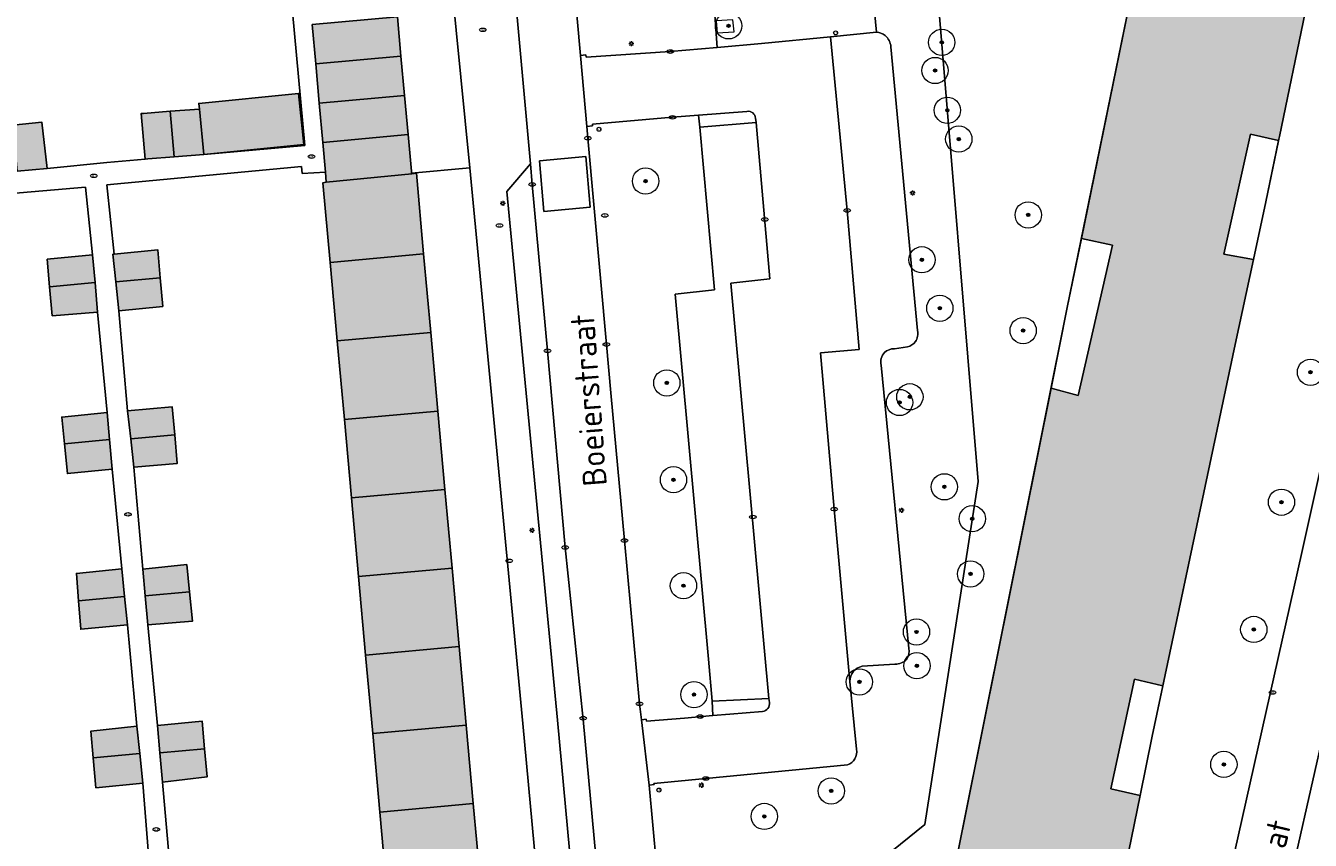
# Model space of a CAD drawing. Header units: metres. Extents: x 125349 to 128236, y 501602 to 503797.
# Tile 349 of 656: x 126629 to 126726, y 502620 to 502682. Entities that reach past the tile are written whole.
import ezdxf
from ezdxf.enums import TextEntityAlignment as Align

# ---------------------------------------------------------------- set-up
doc = ezdxf.new("R2010")
doc.units = ezdxf.units.M
doc.layers.get('0').update_dxf_attribs({"linetype": 'CONTINUOUS'})
for name, color, linetype, lineweight in [('B-WE-GK-BESCHOEIING-G', 130, 'GK-BESCHOEIING-SO', 18), ('B-WE-GR-BEPLANTING_CULTUUR_BOSPLANTSOEN-GV', 90, 'CONTINUOUS', 18), ('B-WE-GR-BEPLANTING_CULTUUR_HEESTERS-GV', 90, 'CONTINUOUS', 18), ('B-WE-GR-BOOM-S-500', 90, 'CONTINUOUS', 18), ('B-WE-GR-GROENVOORZIENING-GV', 80, 'CONTINUOUS', 18), ('B-WE-IE-MEUBILAIR-S', 7, 'CONTINUOUS', 18), ('B-WE-IE-MEUBILAIR_WEGMEUBILAIR-GV', 7, 'CONTINUOUS', 18), ('B-WE-OG-TERREIN_BEGROEID-GV', 7, 'CONTINUOUS', 18), ('B-WE-OG-TERREIN_ERF-GV', 7, 'CONTINUOUS', 18), ('B-WE-OG-TOPOGRAFIE-T18', 10, 'CONTINUOUS', 18), ('B-WE-OG-WATER_SLOOT-GV', 120, 'CONTINUOUS', 18), ('B-WE-VH-OPENVERHARDING-GV', 90, 'CONTINUOUS', 18), ('B-WE-VH-OPENVERHARDING_BETONSTRAATSTEEN-GV', 90, 'CONTINUOUS', 18), ('V-WE-OG-BEBOUWING_TE AMOVEREN-G', 7, 'CONTINUOUS', 25), ('V-WE-OG-BEBOUWING_TE AMOVEREN-V', 253, 'CONTINUOUS', 18)]:
    doc.layers.add(name, color=color, linetype=linetype, lineweight=lineweight)
doc.layers.add('B-WE-OG-WATER_SLOOT-V', color=7, linetype='CONTINUOUS', lineweight=18, true_color=0x73e9ff)
doc.styles.add('NLCS-ISO', font='NLCS-ISO.ttf')
doc.styles.add('NLCS-ISO-M1000-T18', font='NLCS-ISO.ttf', dxfattribs={"height": 1.8})
doc.linetypes.add('GK-BESCHOEIING-SO', pattern='A,18,-3,[1,NLCS.SHX,S=0.6,R=0,X=0,Y=0],-3', length=24)

# ---------------------------------------------------------------- blocks, each defined once
blk = doc.blocks.new('SIE-MEUBILAIR_PAAL_LICHTMAST-SO')
for points in [[(-0.62, 0), (-1, 0)], [(-0.71, 0.71), (-0.44, 0.44)], [(0, 1), (0, 0.62)], [(0.44, 0.44), (0.71, 0.71)], [(1, 0), (0.62, 0)], [(-0.71, -0.71), (-0.44, -0.44)], [(0, -0.62), (0, -1)], [(0.44, -0.44), (0.71, -0.71)]]:
    blk.add_lwpolyline(points)
blk.add_circle((0, 0), 0.5)
blk = doc.blocks.new('SIE-MEUBILAIR_PAAL_AFSLUITPAAL-SO')
blk.add_circle((0, 0), 0.75)
at = {"style": 'NLCS-ISO'}
blk.add_text('af', height=0.75, dxfattribs=at).set_placement((0, 0.05), align=Align.MIDDLE_CENTER)
blk = doc.blocks.new('SIE-MEUBILAIR_PAAL_VERKEERSBORD-SO')
blk.add_circle((0, 0), 0.75)
at = {"style": 'NLCS-ISO'}
blk.add_text('vb', height=0.75, dxfattribs=at).set_placement((0, 0.07), align=Align.MIDDLE_CENTER)
blk = doc.blocks.new('SIE-MEUBILAIR_PUT_KOLK-SO')
blk.add_ellipse((0, 0), major_axis=(1.25, 0), ratio=0.54)
at = {"style": 'NLCS-ISO'}
blk.add_text('klk', height=0.75, dxfattribs=at).set_placement((0.03, 0), align=Align.MIDDLE_CENTER)
blk = doc.blocks.new('SIE-MEUBILAIR_PUT_GASPUT-SO')
blk.add_ellipse((0, 0), major_axis=(1.25, 0), ratio=0.54)
at = {"style": 'NLCS-ISO'}
blk.add_text('gas ', height=0.75, dxfattribs=at).set_placement((0.53, 0.16), align=Align.MIDDLE_CENTER)
blk = doc.blocks.new('SIE-MEUBILAIR_PUT_RIOOLPUT-SO')
blk.add_ellipse((0, 0), major_axis=(1.25, 0), ratio=0.54)
at = {"style": 'NLCS-ISO'}
blk.add_text('ri', height=0.75, dxfattribs=at).set_placement((-0.04, 0.07), align=Align.MIDDLE_CENTER)
blk = doc.blocks.new('SIE-MEUBILAIR_PUT_BRANDKRAAN-SO')
blk.add_ellipse((0, 0), major_axis=(1.25, 0), ratio=0.54)
at = {"style": 'NLCS-ISO'}
blk.add_text('bk', height=0.75, dxfattribs=at).set_placement((0.03, 0), align=Align.MIDDLE_CENTER)
blk = doc.blocks.new('SGR-BOOM_01-SO')
at = {"linetype": 'ByBlock', "lineweight": 18}
h = blk.add_hatch(color=0, dxfattribs=at)
h.dxf.hatch_style = 1
edge = h.paths.add_edge_path()
edge.add_arc((0, 0), 0.25, 0, 360)
at = {"color": 0, "linetype": 'ByBlock', "lineweight": 18}
for radius in [2, 0.25]:
    blk.add_circle((0, 0), radius, dxfattribs=at)

msp = doc.modelspace()

# ---------------------------------------------------------------- hatches: boundary and pattern name
at = {"layer": 'B-WE-OG-WATER_SLOOT-V'}
h = msp.add_hatch(color=256, dxfattribs=at)
edge = h.paths.add_edge_path()
edge.add_line((126721.048, 502725.601), (126720.6, 502723.542))
edge.add_line((126720.6, 502723.542), (126719.627, 502718.774))
edge.add_line((126719.627, 502718.774), (126721.95, 502718.24))
edge.add_line((126721.95, 502718.24), (126720.16, 502709.67))
edge.add_line((126720.16, 502709.67), (126717.866, 502710.138))
edge.add_line((126717.866, 502710.138), (126716.54, 502703.64))
edge.add_line((126716.54, 502703.64), (126712.796, 502685.021))
edge.add_line((126712.796, 502685.021), (126708.921, 502666.122))
edge.add_line((126708.921, 502666.122), (126711.29, 502665.61))
edge.add_line((126711.29, 502665.61), (126708.67, 502654.16))
edge.add_line((126708.67, 502654.16), (126706.616, 502654.742))
edge.add_line((126706.616, 502654.742), (126698.314, 502613.332))
edge.add_line((126698.314, 502613.332), (126695.926, 502601.153))
edge.add_line((126695.926, 502601.153), (126695.289, 502597.59))
edge.add_line((126695.289, 502597.59), (126694.378, 502593.801))
edge.add_line((126694.378, 502593.801), (126692.892, 502586.584))
edge.add_line((126692.892, 502586.584), (126694.89, 502586.15))
edge.add_line((126694.89, 502586.15), (126693.1, 502577.58))
edge.add_line((126693.1, 502577.58), (126691.11, 502577.934))
edge.add_line((126691.11, 502577.934), (126689.147, 502568.403))
edge.add_line((126689.147, 502568.403), (126694.479, 502568.448))
edge.add_line((126694.479, 502568.448), (126696.429, 502568.465))
edge.add_line((126696.429, 502568.465), (126701.893, 502568.511))
edge.add_line((126701.893, 502568.511), (126703.648, 502576.991))
edge.add_line((126703.648, 502576.991), (126705.615, 502586.492))
edge.add_line((126705.615, 502586.492), (126709.119, 502602.717))
edge.add_line((126709.119, 502602.717), (126710.353, 502608.743))
edge.add_line((126710.353, 502608.743), (126710.521, 502609.666))
edge.add_line((126710.521, 502609.666), (126711.314, 502613.391))
edge.add_line((126711.314, 502613.391), (126711.372, 502613.857))
edge.add_line((126711.372, 502613.857), (126711.637, 502615.184))
edge.add_line((126711.637, 502615.184), (126713.383, 502623.725))
edge.add_line((126713.383, 502623.725), (126711.16, 502624.23))
edge.add_line((126711.16, 502624.23), (126712.97, 502632.59))
edge.add_line((126712.97, 502632.59), (126715.119, 502632.08))
edge.add_line((126715.119, 502632.08), (126718.055, 502645.95))
edge.add_line((126718.055, 502645.95), (126720.616, 502658.044))
edge.add_line((126720.616, 502658.044), (126722.007, 502664.512))
edge.add_line((126722.007, 502664.512), (126719.75, 502664.94))
edge.add_line((126719.75, 502664.94), (126721.79, 502674.07))
edge.add_line((126721.79, 502674.07), (126723.924, 502673.586))
edge.add_line((126723.924, 502673.586), (126723.988, 502673.894))
edge.add_line((126723.988, 502673.894), (126725.944, 502683.308))
edge.add_line((126725.944, 502683.308), (126726.71, 502687.08))
edge.add_line((126726.71, 502687.08), (126728.867, 502697.831))
edge.add_line((126728.867, 502697.831), (126730.036, 502703.147))
edge.add_line((126730.036, 502703.147), (126733.197, 502718.169))
edge.add_line((126733.197, 502718.169), (126735.025, 502726.855))
edge.add_line((126735.025, 502726.855), (126735.772, 502730.903))
edge.add_line((126735.772, 502730.903), (126735.84, 502731.27))
edge.add_line((126735.84, 502731.27), (126736.582, 502734.692))
edge.add_line((126736.582, 502734.692), (126748.107, 502743.538))
edge.add_line((126748.107, 502743.538), (126755.346, 502744.947))
edge.add_line((126755.346, 502744.947), (126756.488, 502746.514))
edge.add_line((126756.488, 502746.514), (126756.408, 502747.227))
edge.add_line((126756.408, 502747.227), (126754.982, 502748.498))
edge.add_line((126754.982, 502748.498), (126747.239, 502747.544))
edge.add_line((126747.239, 502747.544), (126745.51, 502750))
edge.add_line((126745.51, 502750), (126742.958, 502753.626))
edge.add_line((126742.958, 502753.626), (126741.642, 502755.31))
edge.add_line((126741.642, 502755.31), (126741.848, 502765.585))
edge.add_line((126741.848, 502765.585), (126739.322, 502772.93))
edge.add_line((126739.322, 502772.93), (126738.812, 502774.414))
edge.add_line((126738.812, 502774.414), (126735.246, 502784.556))
edge.add_line((126735.246, 502784.556), (126734.924, 502784.332))
edge.add_line((126734.924, 502784.332), (126734.59, 502784.92))
edge.add_line((126734.59, 502784.92), (126733.005, 502786.001))
edge.add_line((126733.005, 502786.001), (126732.969, 502786.007))
edge.add_line((126732.969, 502786.007), (126730.368, 502785.732))
edge.add_line((126730.368, 502785.732), (126730.758, 502784.828))
edge.add_line((126730.758, 502784.828), (126730.551, 502784.738))
edge.add_line((126730.551, 502784.738), (126730.29, 502785.342))
edge.add_line((126730.29, 502785.342), (126727.247, 502784.118))
edge.add_line((126727.247, 502784.118), (126727.471, 502783.482))
edge.add_line((126727.471, 502783.482), (126727.192, 502783.367))
edge.add_line((126727.192, 502783.367), (126726.853, 502784.32))
edge.add_line((126726.853, 502784.32), (126721.424, 502781.729))
edge.add_line((126721.424, 502781.729), (126716.856, 502780.129))
edge.add_line((126716.856, 502780.129), (126696.57, 502772.348))
edge.add_line((126696.57, 502772.348), (126641.156, 502750))
edge.add_line((126641.156, 502750), (126617.566, 502740.478))
edge.add_line((126617.566, 502740.478), (126605.788, 502735.704))
edge.add_line((126605.788, 502735.704), (126590.215, 502729.323))
edge.add_line((126590.215, 502729.323), (126547.234, 502711.995))
edge.add_line((126547.234, 502711.995), (126546.9, 502711.42))
edge.add_line((126546.9, 502711.42), (126546.39, 502710.542))
edge.add_line((126546.39, 502710.542), (126547.47, 502708.146))
edge.add_line((126547.47, 502708.146), (126548.771, 502707.671))
edge.add_line((126548.771, 502707.671), (126553.798, 502709.85))
edge.add_line((126553.798, 502709.85), (126575.321, 502718.987))
edge.add_line((126575.321, 502718.987), (126646.394, 502747.541))
edge.add_line((126646.394, 502747.541), (126652.607, 502750))
edge.add_line((126652.607, 502750), (126675.17, 502758.93))
edge.add_line((126675.17, 502758.93), (126697.168, 502767.741))
edge.add_line((126697.168, 502767.741), (126713.045, 502773.758))
edge.add_line((126713.045, 502773.758), (126714.045, 502774.109))
edge.add_line((126714.045, 502774.109), (126715.844, 502774.611))
edge.add_line((126715.844, 502774.611), (126717.343, 502774.963))
edge.add_line((126717.343, 502774.963), (126718.343, 502775.114))
edge.add_line((126718.343, 502775.114), (126720.143, 502775.316))
edge.add_line((126720.143, 502775.316), (126721.892, 502775.468))
edge.add_line((126721.892, 502775.468), (126722.692, 502775.419))
edge.add_line((126722.692, 502775.419), (126723.492, 502775.32))
edge.add_line((126723.492, 502775.32), (126724.342, 502775.221))
edge.add_line((126724.342, 502775.221), (126724.842, 502775.122))
edge.add_line((126724.842, 502775.122), (126725.242, 502774.922))
edge.add_line((126725.242, 502774.922), (126725.893, 502774.623))
edge.add_line((126725.893, 502774.623), (126726.193, 502774.373))
edge.add_line((126726.193, 502774.373), (126726.465, 502773.999))
edge.add_line((126726.465, 502773.999), (126729.223, 502768.348))
edge.add_arc((126725.798, 502766.654), 3.821, -17.60745, 26.31569, ccw=False)
edge.add_line((126729.44, 502765.498), (126727.698, 502757.159))
edge.add_line((126727.698, 502757.159), (126726.25, 502750))
edge.add_line((126726.25, 502750), (126725.74, 502747.48))
edge.add_line((126725.74, 502747.48), (126724.27, 502740.627))
edge.add_line((126724.27, 502740.627), (126723.651, 502737.126))
edge.add_line((126723.651, 502737.126), (126723.136, 502734.212))
edge.add_line((126723.136, 502734.212), (126723.089, 502733.932))
edge.add_line((126723.089, 502733.932), (126723.03, 502733.578))
edge.add_line((126723.03, 502733.578), (126722.459, 502730.18))
edge.add_line((126722.459, 502730.18), (126721.981, 502729.896))
edge.add_line((126721.981, 502729.896), (126721.919, 502729.611))
edge.add_line((126721.919, 502729.611), (126721.048, 502725.601))
at = {"layer": 'V-WE-OG-BEBOUWING_TE AMOVEREN-V', "transparency": 33554483}
for points in [[(126656.912, 502682.985), (126650.436, 502682.4), (126650.702, 502679.412), (126657.185, 502679.998)], [(126657.458, 502677.01), (126657.185, 502679.998), (126650.702, 502679.412), (126650.967, 502676.424)], [(126641.853, 502675.975), (126642.198, 502672.519), (126649.792, 502673.277), (126649.404, 502677.159), (126641.81, 502676.401)], [(126657.458, 502677.01), (126650.967, 502676.424), (126651.233, 502673.436), (126657.73, 502674.023)], [(126639.633, 502675.801), (126637.596, 502675.642), (126637.417, 502675.625), (126637.734, 502672.168), (126637.941, 502672.187), (126639.95, 502672.344)], [(126639.95, 502672.344), (126642.198, 502672.519), (126641.853, 502675.975), (126639.633, 502675.801)], [(126627.68, 502674.74), (126627.999, 502671.256), (126630.278, 502671.458), (126629.884, 502674.964)], [(126657.997, 502671.1), (126657.985, 502671.233), (126657.73, 502674.023), (126651.233, 502673.436), (126651.435, 502671.167), (126651.502, 502670.41), (126658.003, 502671.035)], [(126658.909, 502664.941), (126658.354, 502671.084), (126658.003, 502671.035), (126651.502, 502670.41), (126651.252, 502670.361), (126651.799, 502664.3)], [(126633.733, 502664.877), (126630.283, 502664.54), (126630.47, 502662.445), (126633.92, 502662.761)], [(126635.374, 502664.93), (126635.283, 502664.921), (126635.495, 502662.828), (126638.874, 502663.133), (126638.684, 502665.258)], [(126658.909, 502664.941), (126651.799, 502664.3), (126652.339, 502658.324), (126659.448, 502658.966)], [(126634.118, 502660.525), (126633.92, 502662.761), (126630.47, 502662.445), (126630.668, 502660.238)], [(126635.718, 502660.619), (126639.069, 502660.957), (126638.874, 502663.133), (126635.495, 502662.828)], [(126659.987, 502652.99), (126659.448, 502658.966), (126652.339, 502658.324), (126652.879, 502652.348)], [(126639.983, 502651.184), (126639.793, 502653.304), (126636.392, 502653.017), (126636.633, 502650.882)], [(126653.418, 502646.373), (126660.527, 502647.014), (126659.987, 502652.99), (126652.879, 502652.348)], [(126634.841, 502652.872), (126631.39, 502652.535), (126631.596, 502650.497), (126635.026, 502650.812)], [(126639.983, 502651.184), (126636.633, 502650.882), (126636.877, 502648.715), (126640.178, 502649.002)], [(126635.026, 502650.812), (126631.596, 502650.497), (126631.825, 502648.234), (126635.227, 502648.571)], [(126653.418, 502646.373), (126653.958, 502640.397), (126661.066, 502641.039), (126660.527, 502647.014)], [(126637.734, 502638.933), (126641.11, 502639.237), (126640.901, 502641.299), (126637.55, 502640.962)], [(126632.663, 502638.545), (126636.166, 502638.866), (126635.95, 502640.968), (126632.499, 502640.631)], [(126661.066, 502641.039), (126653.958, 502640.397), (126654.497, 502634.421), (126661.605, 502635.063)], [(126636.166, 502638.866), (126632.663, 502638.545), (126632.834, 502636.38), (126636.386, 502636.716)], [(126637.734, 502638.933), (126637.936, 502636.711), (126641.337, 502636.998), (126641.11, 502639.237)], [(126655.037, 502628.446), (126662.145, 502629.087), (126661.605, 502635.063), (126654.497, 502634.421)], [(126637.318, 502626.922), (126637.109, 502629.014), (126633.608, 502628.627), (126633.79, 502626.598)], [(126642.251, 502627.292), (126642.06, 502629.395), (126638.659, 502629.058), (126638.845, 502626.984)], [(126655.577, 502622.47), (126662.684, 502623.112), (126662.145, 502629.087), (126655.037, 502628.446)], [(126637.318, 502626.922), (126633.79, 502626.598), (126633.993, 502624.325), (126637.544, 502624.662)], [(126642.251, 502627.292), (126638.845, 502626.984), (126639.044, 502624.756), (126642.446, 502625.143)], [(126663.223, 502617.136), (126662.684, 502623.112), (126655.577, 502622.47), (126656.116, 502616.494)]]:
    msp.add_hatch(color=256, dxfattribs=at).paths.add_polyline_path(points)

# ---------------------------------------------------------------- linework, layer by layer
at = {"layer": 'B-WE-GK-BESCHOEIING-G', "flags": 128}
for points in [[(126689.147, 502568.403), (126694.378, 502593.801), (126695.289, 502597.59), (126695.926, 502601.153), (126698.314, 502613.332), (126707.842, 502660.859), (126712.796, 502685.021), (126716.54, 502703.64), (126720.6, 502723.542), (126721.981, 502729.896)], [(126725.944, 502683.308), (126722.954, 502668.918), (126720.616, 502658.044), (126718.055, 502645.95), (126714.308, 502628.251), (126711.637, 502615.184), (126711.372, 502613.857), (126711.314, 502613.391)]]:
    msp.add_lwpolyline(points, dxfattribs=at)
at = {"layer": 'B-WE-GR-BEPLANTING_CULTUUR_BOSPLANTSOEN-GV', "flags": 128}
for points in [[(126679.048, 502613.61), (126685.145, 502614.934), (126688.432, 502616.109), (126690.272, 502616.063), (126697.02, 502621.523), (126701.068, 502647.623), (126697.96, 502685.198), (126697.238, 502685.132), (126697.427, 502683.768), (126694.918, 502683.493), (126694.738, 502684.9), (126694.738, 502684.903), (126693.072, 502684.751), (126693.343, 502681.825)], [(126694.438, 502680.709), (126696.46, 502659.113)], [(126695.703, 502657.866), (126694.703, 502657.729)], [(126693.696, 502656.482), (126695.801, 502634.923)], [(126694.75, 502633.734), (126692.242, 502633.561)], [(126691.323, 502632.418), (126691.815, 502627.25)], [(126691.132, 502626.059), (126680.37, 502625.028), (126676.418, 502624.654), (126676.428, 502624.558), (126676.046, 502624.526), (126676.891, 502615.395), (126679.048, 502613.61)]]:
    msp.add_lwpolyline(points, dxfattribs=at)
at = {"layer": 'B-WE-GR-BEPLANTING_CULTUUR_BOSPLANTSOEN-GV'}
for points in [[(126693.343, 502681.825, -0.141982), (126693.992, 502681.567)], [(126693.992, 502681.567, -0.207208), (126694.438, 502680.709)], [(126696.46, 502659.113, -0.211649), (126696.304, 502658.272)], [(126696.304, 502658.272, -0.153735), (126695.703, 502657.866)], [(126693.952, 502657.44, 0.26322), (126693.696, 502656.482)], [(126694.703, 502657.729, 0.198251), (126693.952, 502657.44)], [(126695.801, 502634.923, -0.205805), (126695.648, 502634.112)], [(126692.242, 502633.561, 0.357896), (126691.323, 502632.418)], [(126695.648, 502634.112, -0.240964), (126694.75, 502633.734)], [(126691.815, 502627.25, -0.388562), (126691.132, 502626.059)]]:
    msp.add_lwpolyline(points, format="xyb", dxfattribs=at)
at = {"layer": 'B-WE-GR-BEPLANTING_CULTUUR_HEESTERS-GV', "flags": 128}
for points in [[(126681.236, 502680.663), (126681.024, 502683.463), (126679.08, 502683.339), (126678.541, 502689.225), (126670.067, 502688.521), (126670.832, 502680.052), (126671.237, 502680.087), (126671.255, 502679.921), (126677.665, 502680.346)], [(126680.852, 502630.911), (126680.562, 502634.098), (126678.033, 502661.886), (126681.014, 502662.201), (126679.912, 502674.597), (126679.805, 502675.501), (126677.83, 502675.343), (126671.744, 502674.814), (126671.756, 502674.692), (126671.321, 502674.644), (126671.401, 502673.762), (126672.802, 502658.063), (126673.143, 502654.379), (126674.185, 502643.129), (126675.319, 502630.708), (126675.462, 502629.492), (126675.84, 502629.533), (126675.857, 502629.398), (126678.747, 502629.628), (126680.893, 502629.82)]]:
    msp.add_lwpolyline(points, close=True, dxfattribs=at)
at = {"layer": 'B-WE-GR-GROENVOORZIENING-GV', "flags": 128}
for points in [[(126722.007, 502664.512), (126722.954, 502668.918), (126723.924, 502673.586), (126721.79, 502674.07), (126719.75, 502664.94)], [(126708.921, 502666.122), (126707.842, 502660.859), (126706.616, 502654.742), (126708.67, 502654.16), (126711.29, 502665.61)], [(126713.383, 502623.725), (126714.308, 502628.251), (126715.119, 502632.08), (126712.97, 502632.59), (126711.16, 502624.23)]]:
    msp.add_lwpolyline(points, close=True, dxfattribs=at)
at = {"layer": 'B-WE-IE-MEUBILAIR_WEGMEUBILAIR-GV', "flags": 128}
msp.add_lwpolyline([(126682.432, 502682.768), (126681.163, 502682.68), (126681.24, 502681.763), (126682.509, 502681.851)], close=True, dxfattribs=at)
at = {"layer": 'B-WE-OG-TERREIN_BEGROEID-GV', "flags": 128}
for points in [[(126726.71, 502687.08), (126725.944, 502683.308), (126723.988, 502673.894), (126723.924, 502673.586), (126722.954, 502668.918), (126722.007, 502664.512), (126720.616, 502658.044), (126718.055, 502645.95), (126715.119, 502632.08), (126714.308, 502628.251), (126713.383, 502623.725), (126711.637, 502615.184), (126711.372, 502613.857), (126711.314, 502613.391), (126710.521, 502609.666), (126711.628, 502609.449), (126712.833, 502609.212), (126712.958, 502609.546), (126713.809, 502609.89), (126718.164, 502608.937), (126718.488, 502610.362), (126719.667, 502615.296), (126725.683, 502642.211), (126734.59, 502682.278)], [(126697.96, 502685.198), (126701.068, 502647.623), (126697.02, 502621.523), (126690.272, 502616.063)], [(126698.314, 502613.332), (126706.616, 502654.742), (126707.842, 502660.859), (126708.921, 502666.122), (126712.796, 502685.021)]]:
    msp.add_lwpolyline(points, dxfattribs=at)
at = {"layer": 'B-WE-OG-TERREIN_ERF-GV', "flags": 128}
msp.add_lwpolyline([(126637.596, 502675.642), (126639.633, 502675.801), (126641.853, 502675.975), (126642.198, 502672.519), (126649.87, 502673.204), (126647.657, 502697.144), (126606.102, 502693.363), (126604.414, 502692.263), (126603.9, 502690.815), (126605.85, 502669.336), (126613.901, 502670.067), (126613.778, 502671.768), (126613.605, 502673.421), (126615.731, 502673.631), (126617.963, 502673.852), (126618.309, 502670.497), (126625.97, 502671.076), (126625.626, 502674.531), (126627.68, 502674.74), (126629.884, 502674.964), (126630.278, 502671.458), (126634.808, 502671.897), (126637.734, 502672.168), (126637.417, 502675.625)], close=True, dxfattribs=at)
for points in [[(126647.657, 502697.144), (126649.87, 502673.204), (126642.198, 502672.519), (126639.95, 502672.344), (126637.941, 502672.187), (126637.734, 502672.168), (126634.808, 502671.897), (126630.278, 502671.458), (126627.999, 502671.256)], [(126639.718, 502617.254), (126639.044, 502624.756), (126638.845, 502626.984), (126638.659, 502629.058), (126637.936, 502636.711), (126637.734, 502638.933), (126637.55, 502640.962), (126636.877, 502648.715), (126636.633, 502650.882), (126636.392, 502653.017), (126635.718, 502660.619), (126635.495, 502662.828), (126635.283, 502664.921), (126635.374, 502664.93), (126634.808, 502670.216), (126649.613, 502671.606), (126649.661, 502671.056), (126651.435, 502671.167), (126651.233, 502673.436), (126650.967, 502676.424), (126650.702, 502679.412), (126650.436, 502682.4)], [(126656.116, 502616.494), (126655.577, 502622.47), (126655.037, 502628.446), (126654.497, 502634.421), (126653.958, 502640.397), (126653.418, 502646.373), (126652.879, 502652.348), (126652.339, 502658.324), (126651.799, 502664.3), (126651.252, 502670.361), (126651.502, 502670.41), (126651.435, 502671.167), (126649.661, 502671.056), (126649.613, 502671.606), (126634.808, 502670.216), (126635.374, 502664.93), (126638.684, 502665.258), (126638.874, 502663.133), (126639.069, 502660.957), (126635.718, 502660.619), (126636.392, 502653.017), (126639.793, 502653.304), (126639.983, 502651.184), (126640.178, 502649.002), (126636.877, 502648.715), (126637.55, 502640.962), (126640.901, 502641.299), (126641.11, 502639.237), (126641.337, 502636.998), (126637.936, 502636.711), (126638.659, 502629.058), (126642.06, 502629.395), (126642.251, 502627.292), (126642.446, 502625.143), (126639.044, 502624.756), (126639.718, 502617.254)], [(126669.303, 502598.176), (126666.443, 502629.199), (126662.423, 502671.5), (126657.997, 502671.1), (126658.003, 502671.035), (126658.354, 502671.084), (126658.909, 502664.941), (126659.448, 502658.966), (126659.987, 502652.99), (126660.527, 502647.014), (126661.066, 502641.039), (126661.605, 502635.063), (126662.145, 502629.087), (126662.684, 502623.112), (126663.223, 502617.136)], [(126606.012, 502667.687), (126633.201, 502670.029), (126633.733, 502664.877), (126633.92, 502662.761), (126634.118, 502660.525), (126634.841, 502652.872), (126635.026, 502650.812), (126635.227, 502648.571), (126635.95, 502640.968), (126636.166, 502638.866), (126636.386, 502636.716), (126637.109, 502629.014), (126637.318, 502626.922), (126637.544, 502624.662), (126638.167, 502617.009), (126638.371, 502614.968), (126638.602, 502612.658), (126639.276, 502605.055), (126639.487, 502603.02), (126639.712, 502600.853), (126640.193, 502595.501), (126612.93, 502593.008)], [(126638.167, 502617.009), (126637.544, 502624.662), (126633.993, 502624.325), (126633.79, 502626.598), (126633.608, 502628.627), (126637.109, 502629.014), (126636.386, 502636.716), (126632.834, 502636.38), (126632.663, 502638.545), (126632.499, 502640.631), (126635.95, 502640.968), (126635.227, 502648.571), (126631.825, 502648.234), (126631.596, 502650.497), (126631.39, 502652.535), (126634.841, 502652.872), (126634.118, 502660.525), (126630.668, 502660.238), (126630.47, 502662.445), (126630.283, 502664.54), (126633.733, 502664.877), (126633.201, 502670.029), (126606.012, 502667.687)]]:
    msp.add_lwpolyline(points, dxfattribs=at)
at = {"layer": 'B-WE-OG-WATER_SLOOT-GV', "flags": 128}
for points in [[(126712.796, 502685.021), (126708.921, 502666.122), (126711.29, 502665.61), (126708.67, 502654.16), (126706.616, 502654.742), (126698.314, 502613.332)], [(126711.637, 502615.184), (126713.383, 502623.725), (126711.16, 502624.23), (126712.97, 502632.59), (126715.119, 502632.08), (126718.055, 502645.95), (126720.616, 502658.044), (126722.007, 502664.512), (126719.75, 502664.94), (126721.79, 502674.07), (126723.924, 502673.586), (126723.988, 502673.894), (126725.944, 502683.308)]]:
    msp.add_lwpolyline(points, dxfattribs=at)
at = {"layer": 'B-WE-VH-OPENVERHARDING-GV', "flags": 128}
for points in [[(126683.493, 502675.796), (126679.805, 502675.501)], [(126679.805, 502675.501), (126679.912, 502674.597), (126684.187, 502674.94)], [(126684.187, 502674.94), (126684.15, 502675.271)], [(126685.201, 502630.818), (126685.166, 502631.116), (126680.852, 502630.911)], [(126680.852, 502630.911), (126680.893, 502629.82), (126682.189, 502629.927)], [(126682.189, 502629.927), (126684.675, 502630.133)]]:
    msp.add_lwpolyline(points, dxfattribs=at)
at = {"layer": 'B-WE-VH-OPENVERHARDING-GV'}
for points in [[(126684.15, 502675.271, 0.436583), (126683.493, 502675.796)], [(126684.675, 502630.133, 0.438404), (126685.201, 502630.818)]]:
    msp.add_lwpolyline(points, format="xyb", dxfattribs=at)
at = {"layer": 'B-WE-VH-OPENVERHARDING_BETONSTRAATSTEEN-GV', "flags": 128}
for points in [[(126669.4, 502695.874), (126669.69, 502692.694), (126670.067, 502688.521), (126678.541, 502689.225), (126679.08, 502683.339), (126681.024, 502683.463), (126681.236, 502680.663), (126684.61, 502680.962), (126689.856, 502681.48), (126693.343, 502681.825), (126693.072, 502684.751), (126687.033, 502684.199), (126686.571, 502689.458), (126681.962, 502689.053), (126681.177, 502697.73), (126684.503, 502698.029), (126684.199, 502701.446), (126685.508, 502701.561), (126683.707, 502722.064), (126699.394, 502723.465), (126698.927, 502728.527)], [(126665.18, 502692.211), (126667.025, 502671.813), (126667.166, 502670.238), (126668.327, 502657.576), (126669.676, 502642.6), (126671.042, 502629.524), (126672.698, 502611.684)], [(126676.891, 502615.395), (126676.046, 502624.526), (126675.462, 502629.492), (126675.319, 502630.708), (126674.185, 502643.129), (126673.143, 502654.379), (126672.802, 502658.063), (126671.401, 502673.762), (126671.321, 502674.644), (126670.832, 502680.052), (126670.067, 502688.521)], [(126734.59, 502682.278), (126725.683, 502642.211), (126719.667, 502615.296), (126718.488, 502610.362), (126718.164, 502608.937), (126717.585, 502606.25), (126717.22, 502604.56), (126715.888, 502598.603), (126712.09, 502581.611), (126710.886, 502576.703), (126710.384, 502574.55), (126714.988, 502573.437), (126715.089, 502573.916), (126715.68, 502576.758), (126721.892, 502604.365), (126723.107, 502609.744), (126739.444, 502682.06)], [(126691.815, 502627.25), (126691.323, 502632.418), (126690.134, 502645.526), (126689.084, 502657.412), (126692.03, 502657.667), (126691.106, 502668.258), (126689.856, 502681.48), (126684.61, 502680.962), (126681.236, 502680.663)], [(126693.343, 502681.825), (126689.856, 502681.48), (126691.106, 502668.258), (126692.03, 502657.667), (126689.084, 502657.412), (126690.134, 502645.526), (126691.323, 502632.418)], [(126739.444, 502682.06), (126723.107, 502609.744)], [(126681.236, 502680.663), (126677.665, 502680.346), (126671.255, 502679.921), (126671.237, 502680.087), (126670.832, 502680.052), (126671.321, 502674.644), (126671.756, 502674.692), (126671.744, 502674.814), (126677.83, 502675.343), (126679.805, 502675.501)], [(126696.46, 502659.113), (126694.438, 502680.709)], [(126679.805, 502675.501), (126683.493, 502675.796)], [(126684.15, 502675.271), (126684.187, 502674.94), (126685.242, 502663.045), (126682.277, 502662.722), (126685.166, 502631.116)], [(126694.703, 502657.729), (126695.703, 502657.866)], [(126695.801, 502634.923), (126693.696, 502656.482)], [(126692.242, 502633.561), (126694.75, 502633.734)], [(126685.166, 502631.116), (126685.201, 502630.818)], [(126684.675, 502630.133), (126682.189, 502629.927), (126680.893, 502629.82), (126678.747, 502629.628), (126675.857, 502629.398), (126675.84, 502629.533), (126675.462, 502629.492), (126676.046, 502624.526), (126676.428, 502624.558), (126676.418, 502624.654), (126680.37, 502625.028)], [(126680.37, 502625.028), (126691.132, 502626.059)]]:
    msp.add_lwpolyline(points, dxfattribs=at)
for points in [[(126662.423, 502671.5), (126666.443, 502629.199), (126669.303, 502598.176), (126669.477, 502596.512), (126671.623, 502572.936), (126676.193, 502573.784), (126676.158, 502574.078), (126674.021, 502575.813), (126672.488, 502592.333), (126674.286, 502594.458), (126674.098, 502596.626), (126671.944, 502598.401), (126669.076, 502629.456), (126665.233, 502669.703), (126667.025, 502671.813), (126665.18, 502692.211), (126664.647, 502698.084), (126664.601, 502698.906), (126661.179, 502698.488), (126657.757, 502698.071), (126658.281, 502692.311), (126660.333, 502692.473)], [(126662.423, 502671.5), (126660.333, 502692.473), (126658.281, 502692.311), (126656.079, 502692.109), (126656.367, 502688.96), (126656.639, 502685.973), (126656.912, 502682.985), (126657.185, 502679.998), (126657.458, 502677.01), (126657.73, 502674.023), (126657.985, 502671.233), (126657.997, 502671.1)], [(126680.852, 502630.911), (126685.166, 502631.116), (126682.277, 502662.722), (126685.242, 502663.045), (126684.187, 502674.94), (126679.912, 502674.597), (126681.014, 502662.201), (126678.033, 502661.886), (126680.562, 502634.098)], [(126667.025, 502671.813), (126665.233, 502669.703), (126669.076, 502629.456), (126671.944, 502598.401), (126674.098, 502596.626), (126672.698, 502611.684), (126671.042, 502629.524), (126669.676, 502642.6), (126668.327, 502657.576), (126667.166, 502670.238)], [(126667.712, 502672.042), (126668.056, 502668.186), (126671.576, 502668.5), (126671.232, 502672.356)], [(126667.712, 502672.042), (126671.232, 502672.356), (126671.576, 502668.5), (126668.056, 502668.186)]]:
    msp.add_lwpolyline(points, close=True, dxfattribs=at)
at = {"layer": 'B-WE-VH-OPENVERHARDING_BETONSTRAATSTEEN-GV'}
for points in [[(126693.992, 502681.567, 0.141982), (126693.343, 502681.825)], [(126694.438, 502680.709, 0.207208), (126693.992, 502681.567)], [(126683.493, 502675.796, -0.436583), (126684.15, 502675.271)], [(126696.304, 502658.272, 0.211649), (126696.46, 502659.113)], [(126695.703, 502657.866, 0.153735), (126696.304, 502658.272)], [(126693.696, 502656.482, -0.26322), (126693.952, 502657.44)], [(126693.952, 502657.44, -0.198251), (126694.703, 502657.729)], [(126695.648, 502634.112, 0.205805), (126695.801, 502634.923)], [(126691.323, 502632.418, -0.357896), (126692.242, 502633.561)], [(126694.75, 502633.734, 0.240964), (126695.648, 502634.112)], [(126685.201, 502630.818, -0.438404), (126684.675, 502630.133)], [(126691.132, 502626.059, 0.388562), (126691.815, 502627.25)]]:
    msp.add_lwpolyline(points, format="xyb", dxfattribs=at)
at = {"layer": 'V-WE-OG-BEBOUWING_TE AMOVEREN-G', "flags": 128}
for points in [[(126656.912, 502682.985), (126650.436, 502682.4), (126650.702, 502679.412), (126657.185, 502679.998)], [(126657.458, 502677.01), (126657.185, 502679.998), (126650.702, 502679.412), (126650.967, 502676.424)], [(126641.853, 502675.975), (126642.198, 502672.519), (126649.792, 502673.277), (126649.404, 502677.159), (126641.81, 502676.401)], [(126657.458, 502677.01), (126650.967, 502676.424), (126651.233, 502673.436), (126657.73, 502674.023)], [(126639.633, 502675.801), (126637.596, 502675.642), (126637.417, 502675.625), (126637.734, 502672.168), (126637.941, 502672.187), (126639.95, 502672.344)], [(126639.95, 502672.344), (126642.198, 502672.519), (126641.853, 502675.975), (126639.633, 502675.801)], [(126627.68, 502674.74), (126627.999, 502671.256), (126630.278, 502671.458), (126629.884, 502674.964)], [(126657.997, 502671.1), (126657.985, 502671.233), (126657.73, 502674.023), (126651.233, 502673.436), (126651.435, 502671.167), (126651.502, 502670.41), (126658.003, 502671.035)], [(126658.909, 502664.941), (126658.354, 502671.084), (126658.003, 502671.035), (126651.502, 502670.41), (126651.252, 502670.361), (126651.799, 502664.3)], [(126633.733, 502664.877), (126630.283, 502664.54), (126630.47, 502662.445), (126633.92, 502662.761)], [(126635.374, 502664.93), (126635.283, 502664.921), (126635.495, 502662.828), (126638.874, 502663.133), (126638.684, 502665.258)], [(126658.909, 502664.941), (126651.799, 502664.3), (126652.339, 502658.324), (126659.448, 502658.966)], [(126634.118, 502660.525), (126633.92, 502662.761), (126630.47, 502662.445), (126630.668, 502660.238)], [(126635.718, 502660.619), (126639.069, 502660.957), (126638.874, 502663.133), (126635.495, 502662.828)], [(126659.987, 502652.99), (126659.448, 502658.966), (126652.339, 502658.324), (126652.879, 502652.348)], [(126639.983, 502651.184), (126639.793, 502653.304), (126636.392, 502653.017), (126636.633, 502650.882)], [(126653.418, 502646.373), (126660.527, 502647.014), (126659.987, 502652.99), (126652.879, 502652.348)], [(126634.841, 502652.872), (126631.39, 502652.535), (126631.596, 502650.497), (126635.026, 502650.812)], [(126639.983, 502651.184), (126636.633, 502650.882), (126636.877, 502648.715), (126640.178, 502649.002)], [(126635.026, 502650.812), (126631.596, 502650.497), (126631.825, 502648.234), (126635.227, 502648.571)], [(126653.418, 502646.373), (126653.958, 502640.397), (126661.066, 502641.039), (126660.527, 502647.014)], [(126637.734, 502638.933), (126641.11, 502639.237), (126640.901, 502641.299), (126637.55, 502640.962)], [(126632.663, 502638.545), (126636.166, 502638.866), (126635.95, 502640.968), (126632.499, 502640.631)], [(126661.066, 502641.039), (126653.958, 502640.397), (126654.497, 502634.421), (126661.605, 502635.063)], [(126636.166, 502638.866), (126632.663, 502638.545), (126632.834, 502636.38), (126636.386, 502636.716)], [(126637.734, 502638.933), (126637.936, 502636.711), (126641.337, 502636.998), (126641.11, 502639.237)], [(126655.037, 502628.446), (126662.145, 502629.087), (126661.605, 502635.063), (126654.497, 502634.421)], [(126637.318, 502626.922), (126637.109, 502629.014), (126633.608, 502628.627), (126633.79, 502626.598)], [(126642.251, 502627.292), (126642.06, 502629.395), (126638.659, 502629.058), (126638.845, 502626.984)], [(126655.577, 502622.47), (126662.684, 502623.112), (126662.145, 502629.087), (126655.037, 502628.446)], [(126637.318, 502626.922), (126633.79, 502626.598), (126633.993, 502624.325), (126637.544, 502624.662)], [(126642.251, 502627.292), (126638.845, 502626.984), (126639.044, 502624.756), (126642.446, 502625.143)], [(126663.223, 502617.136), (126662.684, 502623.112), (126655.577, 502622.47), (126656.116, 502616.494)]]:
    msp.add_lwpolyline(points, close=True, dxfattribs=at)

# ---------------------------------------------------------------- block references
at = {"layer": 'B-WE-GR-BOOM-S-500', "xscale": 0.5, "yscale": 0.5, "zscale": 0.5}
for p in [(126682.094, 502682.305), (126698.303, 502681.049), (126697.797, 502678.906), (126698.731, 502675.879), (126699.602, 502673.688), (126675.784, 502670.489), (126704.882, 502667.916), (126696.797, 502664.5), (126698.16, 502660.81), (126704.496, 502659.113), (126726.345, 502655.94), (126677.4, 502655.129), (126695.881, 502654.073), (126695.097, 502653.641), (126677.907, 502647.761), (126698.504, 502647.223), (126724.14, 502646.051), (126700.629, 502644.791), (126700.5, 502640.594), (126678.667, 502639.699), (126722.034, 502636.367), (126696.386, 502636.175), (126696.418, 502633.606), (126679.466, 502631.41), (126692.045, 502632.376), (126719.759, 502626.096), (126689.903, 502624.077), (126684.814, 502622.136)]:
    msp.add_blockref('SGR-BOOM_01-SO', p, dxfattribs=at)
at = {"layer": 'B-WE-IE-MEUBILAIR-S', "xscale": 0.2, "yscale": 0.2, "zscale": 0.2}
for name, p in [('SIE-MEUBILAIR_PUT_GASPUT-SO', (126663.414, 502682.004)), ('SIE-MEUBILAIR_PAAL_AFSLUITPAAL-SO', (126690.235, 502681.769)), ('SIE-MEUBILAIR_PAAL_LICHTMAST-SO', (126674.701, 502680.946)), ('SIE-MEUBILAIR_PUT_KOLK-SO', (126677.665, 502680.346)), ('SIE-MEUBILAIR_PUT_KOLK-SO', (126677.83, 502675.343)), ('SIE-MEUBILAIR_PAAL_VERKEERSBORD-SO', (126672.244, 502674.432)), ('SIE-MEUBILAIR_PUT_KOLK-SO', (126671.401, 502673.762)), ('SIE-MEUBILAIR_PUT_KOLK-SO', (126650.375, 502672.351)), ('SIE-MEUBILAIR_PUT_KOLK-SO', (126633.831, 502670.892)), ('SIE-MEUBILAIR_PUT_KOLK-SO', (126667.166, 502670.238)), ('SIE-MEUBILAIR_PAAL_LICHTMAST-SO', (126696.088, 502669.585)), ('SIE-MEUBILAIR_PAAL_LICHTMAST-SO', (126664.922, 502668.795)), ('SIE-MEUBILAIR_PUT_RIOOLPUT-SO', (126672.691, 502667.879)), ('SIE-MEUBILAIR_PUT_KOLK-SO', (126684.849, 502667.567)), ('SIE-MEUBILAIR_PUT_KOLK-SO', (126691.106, 502668.258)), ('SIE-MEUBILAIR_PUT_RIOOLPUT-SO', (126664.68, 502667.108)), ('SIE-MEUBILAIR_PUT_KOLK-SO', (126672.802, 502658.063)), ('SIE-MEUBILAIR_PUT_KOLK-SO', (126668.327, 502657.576)), ('SIE-MEUBILAIR_PUT_KOLK-SO', (126636.428, 502645.126)), ('SIE-MEUBILAIR_PUT_KOLK-SO', (126690.134, 502645.526)), ('SIE-MEUBILAIR_PAAL_LICHTMAST-SO', (126695.239, 502645.435)), ('SIE-MEUBILAIR_PUT_KOLK-SO', (126683.941, 502644.925)), ('SIE-MEUBILAIR_PAAL_LICHTMAST-SO', (126667.149, 502643.909)), ('SIE-MEUBILAIR_PUT_KOLK-SO', (126674.185, 502643.129)), ('SIE-MEUBILAIR_PUT_KOLK-SO', (126669.676, 502642.6)), ('SIE-MEUBILAIR_PUT_BRANDKRAAN-SO', (126665.419, 502641.588)), ('SIE-MEUBILAIR_PUT_KOLK-SO', (126723.464, 502631.569)), ('SIE-MEUBILAIR_PUT_KOLK-SO', (126675.319, 502630.708)), ('SIE-MEUBILAIR_PUT_KOLK-SO', (126671.034, 502629.608)), ('SIE-MEUBILAIR_PUT_KOLK-SO', (126679.942, 502629.735)), ('SIE-MEUBILAIR_PAAL_LICHTMAST-SO', (126680.026, 502624.518)), ('SIE-MEUBILAIR_PUT_KOLK-SO', (126680.37, 502625.028)), ('SIE-MEUBILAIR_PAAL_VERKEERSBORD-SO', (126676.801, 502624.145)), ('SIE-MEUBILAIR_PUT_KOLK-SO', (126638.581, 502621.151))]:
    msp.add_blockref(name, p, dxfattribs=at)

# ---------------------------------------------------------------- texts
at = {"layer": 'B-WE-OG-TOPOGRAFIE-T18', "style": 'NLCS-ISO-M1000-T18'}
for s, rotation, p in [('Boeierstraat', 94.3, (126671.451, 502653.81)), ('Botterstraat', 76.7, (126722.524, 502615.456))]:
    msp.add_text(s, height=1.8, rotation=rotation, dxfattribs=at).set_placement(p, align=Align.MIDDLE)

doc.saveas('drawing.dxf')
